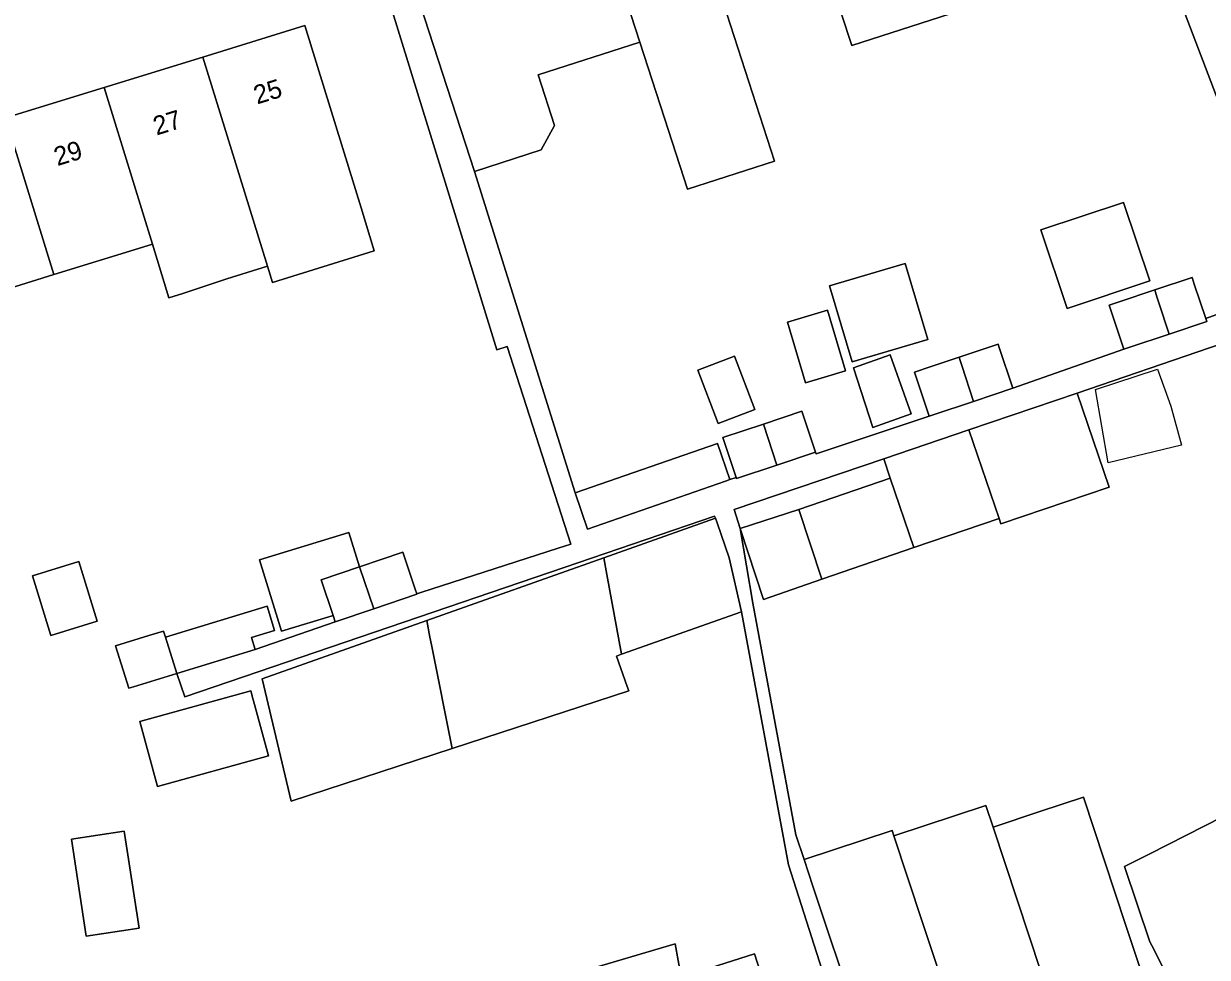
# Model space of a CAD drawing. Extents: x 163008 to 163854, y 382777 to 383982.
# Drawn here: x 163269.8 to 163333, y 383743.1 to 383793 of the extents above; entities that cross this region are included whole.
import ezdxf

# ---------------------------------------------------------------- set-up
doc = ezdxf.new("R2010")
doc.units = 0
for name, color, linetype in [('IMGEO_Erf', 7, 'Continuous'), ('IMGEO_Pand', 7, 'Continuous'), ('IMGEO_Pand_nummerreeks', 7, 'Continuous'), ('IMGEO_Pand_vergunning_verleend', 7, 'Continuous'), ('IMGEO_Voetpad_open', 7, 'Continuous')]:
    doc.layers.add(name, color=color, linetype=linetype)

msp = doc.modelspace()

# ---------------------------------------------------------------- linework, layer by layer
at = {"layer": 'IMGEO_Erf'}
for points in [[(163307.324, 383793.482), (163309.868, 383785.622), (163305.216, 383784.116), (163303.986, 383787.916), (163302.672, 383791.976), (163297.251, 383790.221), (163298.123, 383787.527), (163297.4, 383786.216), (163293.835, 383785.062), (163299.211, 383767.908), (163306.815, 383770.547), (163307.487, 383768.611), (163307.813, 383768.72), (163307.103, 383770.851), (163309.276, 383771.576), (163311.332, 383772.261), (163312.06, 383770.077), (163312.087, 383769.993), (163318.125, 383771.995), (163317.34, 383774.349), (163317.555, 383774.421), (163317.964, 383774.557), (163319.73, 383775.145), (163321.815, 383775.839), (163321.87, 383775.674), (163322.599, 383773.487), (163328.527, 383775.58), (163327.743, 383777.932), (163327.997, 383778.017), (163328.271, 383778.108), (163330.174, 383778.743), (163332.162, 383779.405), (163332.283, 383779.043), (163332.893, 383777.212), (163337.371, 383778.861), (163329.106, 383800.535)], [(163319.243, 383793.49), (163313.991, 383791.789), (163312.862, 383795.276)], [(163312.533, 383742.019), (163310.607, 383748.042), (163308.106, 383761.552), (163301.697, 383759.28), (163301.43, 383759.186), (163302.004, 383757.566), (163302.085, 383757.336), (163292.657, 383754.253), (163284.055, 383751.44), (163282.498, 383757.963), (163291.29, 383761.079), (163300.746, 383764.43), (163306.719, 383766.547), (163306.666, 383766.657), (163298.632, 383763.916), (163278.369, 383757.005), (163277.943, 383758.255), (163275.625, 383757.543), (163275.377, 383757.467), (163274.68, 383759.734), (163276.458, 383760.28), (163277.244, 383760.521), (163277.347, 383760.186), (163282.768, 383761.851), (163283.166, 383760.555), (163281.93, 383760.176), (163282.126, 383759.54), (163286.403, 383761.019), (163286.289, 383761.356), (163286.24, 383761.342), (163283.541, 383760.513), (163282.37, 383764.327), (163287.133, 383765.79), (163287.698, 383763.952), (163290.011, 383764.728), (163290.67, 383762.763), (163290.756, 383762.507), (163290.969, 383762.578), (163298.316, 383764.94), (163298.991, 383765.157), (163295.597, 383775.715), (163295.045, 383775.538), (163292.277, 383784.504), (163290.876, 383789.043), (163289.401, 383793.82)], [(163268.79, 383787.928), (163274.062, 383789.555), (163279.335, 383791.182), (163284.777, 383792.862), (163287.787, 383783.118), (163288.494, 383780.824), (163283.049, 383779.143), (163282.782, 383780.008), (163280.615, 383779.339), (163278.27, 383778.551), (163277.528, 383778.322), (163276.645, 383781.185), (163276.14, 383781.029), (163271.372, 383779.557), (163267.205, 383778.271)], [(163340.171, 383778.066), (163326.021, 383773.235), (163327.73, 383768.213), (163321.954, 383766.248), (163321.855, 383766.537), (163317.306, 383764.988), (163312.395, 383763.291), (163309.276, 383762.212), (163308.029, 383765.995), (163308.716, 383762.018), (163311.008, 383749.643), (163311.45, 383748.311), (163316.143, 383749.868), (163316.238, 383749.584), (163321.148, 383751.212), (163321.534, 383750.047), (163324.037, 383750.88), (163326.361, 383751.653), (163327.489, 383748.252), (163328.633, 383744.802), (163330.206, 383740.055)], [(163331.325, 383741.131), (163330.016, 383743.718), (163329.916, 383743.916), (163328.551, 383747.943), (163329.865, 383748.608), (163333.823, 383750.611)], [(163299.386, 383742.288), (163304.556, 383743.809), (163304.884, 383742.033), (163308.799, 383743.285), (163309.513, 383741.053)]]:
    msp.add_lwpolyline(points, dxfattribs=at)
for points in [[(163328.51, 383783.418), (163329.911, 383779.22), (163325.494, 383777.747), (163324.094, 383781.945)], [(163316.845, 383780.161), (163318.059, 383776.099), (163314.02, 383774.892), (163312.806, 383778.955)], [(163312.695, 383777.662), (163313.663, 383774.425), (163312.528, 383774.086), (163311.518, 383773.784), (163310.551, 383777.021)], [(163308.81, 383772.361), (163306.859, 383771.615), (163305.773, 383774.454), (163307.724, 383775.2)], [(163316.041, 383775.273), (163317.165, 383772.12), (163315.122, 383771.392), (163314.091, 383774.577)], [(163316.049, 383768.68), (163315.695, 383769.722), (163307.716, 383767.007), (163308.029, 383765.995), (163311.166, 383767.019)], [(163270.242, 383763.478), (163272.71, 383764.237), (163273.69, 383761.052), (163271.222, 383760.292)], [(163275.965, 383755.691), (163281.898, 383757.321), (163282.026, 383756.855), (163282.043, 383756.794), (163282.851, 383753.855), (163276.917, 383752.224)], [(163272.316, 383749.408), (163275.141, 383749.841), (163275.937, 383744.657), (163273.112, 383744.223)]]:
    msp.add_lwpolyline(points, close=True, dxfattribs=at)
at = {"layer": 'IMGEO_Pand'}
for points in [[(163315.771, 383805.302), (163310.518, 383803.602), (163313.18, 383795.379), (163312.862, 383795.276), (163313.991, 383791.789), (163319.243, 383793.49), (163318.114, 383796.976), (163318.433, 383797.079)], [(163307.926, 383793.677), (163305.264, 383801.9), (163300.01, 383800.199), (163302.672, 383791.976), (163303.986, 383787.916), (163305.216, 383784.116), (163309.868, 383785.622), (163307.324, 383793.482)], [(163300.01, 383800.199), (163294.589, 383798.444), (163295.051, 383797.017), (163290.447, 383795.527), (163293.835, 383785.062), (163297.4, 383786.216), (163298.123, 383787.527), (163297.251, 383790.221), (163302.672, 383791.976)], [(163284.777, 383792.862), (163279.335, 383791.182), (163282.782, 383780.008), (163283.049, 383779.143), (163288.494, 383780.824), (163287.787, 383783.118)], [(163279.335, 383791.182), (163274.062, 383789.555), (163276.645, 383781.185), (163277.528, 383778.322), (163278.27, 383778.551), (163280.615, 383779.339), (163282.782, 383780.008)], [(163274.062, 383789.555), (163268.79, 383787.928), (163271.372, 383779.557), (163276.14, 383781.029), (163276.645, 383781.185)], [(163268.79, 383787.928), (163263.518, 383786.3), (163266.089, 383777.966), (163267.205, 383778.271), (163271.372, 383779.557)], [(163324.094, 383781.945), (163325.494, 383777.747), (163329.911, 383779.22), (163328.51, 383783.418)], [(163312.806, 383778.955), (163314.02, 383774.892), (163318.059, 383776.099), (163316.845, 383780.161)], [(163330.174, 383778.743), (163330.291, 383778.38), (163330.378, 383778.112), (163330.937, 383776.384), (163332.946, 383777.054), (163332.893, 383777.212), (163332.283, 383779.043), (163332.162, 383779.405)], [(163330.174, 383778.743), (163328.271, 383778.108), (163327.997, 383778.017), (163327.743, 383777.932), (163328.527, 383775.58), (163328.781, 383775.665), (163330.937, 383776.384), (163330.378, 383778.112), (163330.291, 383778.38)], [(163310.551, 383777.021), (163311.518, 383773.784), (163312.528, 383774.086), (163313.663, 383774.425), (163312.695, 383777.662)], [(163319.73, 383775.145), (163319.784, 383774.979), (163319.874, 383774.701), (163320.494, 383772.785), (163322.599, 383773.487), (163321.87, 383775.674), (163321.815, 383775.839)], [(163305.773, 383774.454), (163306.859, 383771.615), (163308.81, 383772.361), (163307.724, 383775.2)], [(163314.091, 383774.577), (163315.122, 383771.392), (163317.165, 383772.12), (163316.041, 383775.273)], [(163319.73, 383775.145), (163317.964, 383774.557), (163317.555, 383774.421), (163317.34, 383774.349), (163318.125, 383771.995), (163318.34, 383772.067), (163320.494, 383772.785), (163319.874, 383774.701), (163319.784, 383774.979)], [(163321.855, 383766.537), (163321.954, 383766.248), (163327.73, 383768.213), (163326.021, 383773.235), (163320.245, 383771.27)], [(163309.276, 383771.576), (163309.985, 383769.386), (163312.06, 383770.077), (163311.332, 383772.261)], [(163309.276, 383771.576), (163307.103, 383770.851), (163307.813, 383768.72), (163307.831, 383768.668), (163309.985, 383769.386)], [(163321.855, 383766.537), (163320.245, 383771.27), (163315.695, 383769.722), (163316.049, 383768.68), (163317.306, 383764.988)], [(163299.883, 383765.971), (163307.247, 383768.527), (163307.487, 383768.611), (163306.815, 383770.547), (163299.211, 383767.908)], [(163312.395, 383763.291), (163317.306, 383764.988), (163316.049, 383768.68), (163311.166, 383767.019)], [(163306.719, 383766.547), (163300.746, 383764.43), (163300.909, 383763.547), (163301.697, 383759.28), (163308.106, 383761.552), (163307.437, 383764.427), (163306.801, 383766.305)], [(163311.166, 383767.019), (163308.029, 383765.995), (163309.276, 383762.212), (163312.395, 383763.291)], [(163286.289, 383761.356), (163285.65, 383763.265), (163287.698, 383763.952), (163287.133, 383765.79), (163282.37, 383764.327), (163283.541, 383760.513), (163286.24, 383761.342)], [(163290.011, 383764.728), (163287.698, 383763.952), (163288.473, 383761.714), (163290.764, 383762.483), (163290.756, 383762.507), (163290.67, 383762.763)], [(163270.242, 383763.478), (163271.222, 383760.292), (163273.69, 383761.052), (163272.71, 383764.237)], [(163301.697, 383759.28), (163300.909, 383763.547), (163300.746, 383764.43), (163291.29, 383761.079), (163291.466, 383760.2), (163291.548, 383759.788), (163292.657, 383754.253), (163302.085, 383757.336), (163302.004, 383757.566), (163301.43, 383759.186)], [(163286.289, 383761.356), (163286.403, 383761.019), (163288.473, 383761.714), (163287.698, 383763.952), (163285.65, 383763.265)], [(163277.347, 383760.186), (163277.943, 383758.255), (163282.126, 383759.54), (163281.93, 383760.176), (163283.166, 383760.555), (163282.768, 383761.851)], [(163291.29, 383761.079), (163282.498, 383757.963), (163284.055, 383751.44), (163292.657, 383754.253), (163291.548, 383759.788), (163291.466, 383760.2)], [(163277.347, 383760.186), (163277.244, 383760.521), (163276.458, 383760.28), (163274.68, 383759.734), (163275.377, 383757.467), (163275.625, 383757.543), (163277.943, 383758.255)], [(163282.043, 383756.794), (163282.026, 383756.855), (163281.898, 383757.321), (163275.965, 383755.691), (163276.917, 383752.224), (163282.851, 383753.855)], [(163327.489, 383748.252), (163326.361, 383751.653), (163324.037, 383750.88), (163321.534, 383750.047), (163325.378, 383738.455), (163330.206, 383740.055), (163328.633, 383744.802)], [(163321.534, 383750.047), (163321.148, 383751.212), (163316.238, 383749.584), (163317.756, 383745.007), (163320.468, 383736.827), (163325.378, 383738.455)], [(163336.4, 383747.434), (163335.623, 383747.042), (163334.633, 383749.005), (163333.823, 383750.611), (163329.865, 383748.608), (163328.551, 383747.943), (163329.916, 383743.916), (163330.016, 383743.718), (163331.325, 383741.131), (163333.018, 383737.783), (163333.582, 383736.669), (163340.162, 383739.998), (163336.596, 383747.047)], [(163272.316, 383749.408), (163273.112, 383744.223), (163275.937, 383744.657), (163275.141, 383749.841)], [(163320.468, 383736.827), (163317.756, 383745.007), (163316.238, 383749.584), (163316.143, 383749.868), (163311.45, 383748.311), (163311.92, 383746.893), (163314.201, 383740.017), (163315.774, 383735.271)], [(163305.983, 383736.082), (163305.313, 383739.71), (163304.884, 383742.033), (163304.556, 383743.809), (163299.386, 383742.288), (163299.741, 383741.179), (163296.259, 383740.065), (163297.202, 383737.117), (163299.2, 383730.869), (163300.723, 383726.106), (163308.39, 383728.558)], [(163308.39, 383728.558), (163316.054, 383731.008), (163315.71, 383732.082), (163314.531, 383735.77), (163312.533, 383742.019), (163309.513, 383741.053), (163308.799, 383743.285), (163304.884, 383742.033), (163305.313, 383739.71), (163305.983, 383736.082)]]:
    msp.add_lwpolyline(points, close=True, dxfattribs=at)
at = {"layer": 'IMGEO_Pand_vergunning_verleend'}
msp.add_lwpolyline([(163327.015, 383773.426), (163330.323, 383774.512), (163331.032, 383772.528), (163331.599, 383770.449), (163327.677, 383769.504)], close=True, dxfattribs=at)
at = {"layer": 'IMGEO_Voetpad_open'}
for points in [[(163329.106, 383800.535), (163337.371, 383778.861), (163332.893, 383777.212), (163332.946, 383777.054), (163330.937, 383776.384), (163328.781, 383775.665), (163328.527, 383775.58), (163322.599, 383773.487), (163320.494, 383772.785), (163318.34, 383772.067), (163318.125, 383771.995), (163312.087, 383769.993), (163312.06, 383770.077), (163309.985, 383769.386), (163307.831, 383768.668), (163307.813, 383768.72), (163307.487, 383768.611), (163307.247, 383768.527), (163299.883, 383765.971), (163299.211, 383767.908), (163293.835, 383785.062), (163290.447, 383795.527)], [(163289.401, 383793.82), (163290.876, 383789.043), (163292.277, 383784.504), (163295.045, 383775.538), (163295.597, 383775.715), (163298.991, 383765.157), (163298.316, 383764.94), (163290.969, 383762.578), (163290.756, 383762.507), (163290.764, 383762.483), (163288.473, 383761.714), (163286.403, 383761.019), (163282.126, 383759.54), (163277.943, 383758.255), (163278.369, 383757.005), (163298.632, 383763.916), (163306.666, 383766.657), (163306.719, 383766.547), (163306.801, 383766.305), (163307.437, 383764.427), (163308.106, 383761.552), (163310.607, 383748.042), (163312.533, 383742.019)], [(163314.201, 383740.017), (163311.92, 383746.893), (163311.45, 383748.311), (163311.008, 383749.643), (163308.716, 383762.018), (163308.029, 383765.995), (163307.716, 383767.007), (163315.695, 383769.722), (163320.245, 383771.27), (163326.021, 383773.235), (163340.171, 383778.066)]]:
    msp.add_lwpolyline(points, dxfattribs=at)

# ---------------------------------------------------------------- texts
at = {"layer": 'IMGEO_Pand_nummerreeks'}
for s, p in [('25', (163282.234, 383788.643)), ('27', (163276.865, 383786.986)), ('29', (163271.569, 383785.351))]:
    msp.add_text(s, height=1, rotation=17.15436, dxfattribs=at).set_placement(p)

doc.saveas('drawing.dxf')
